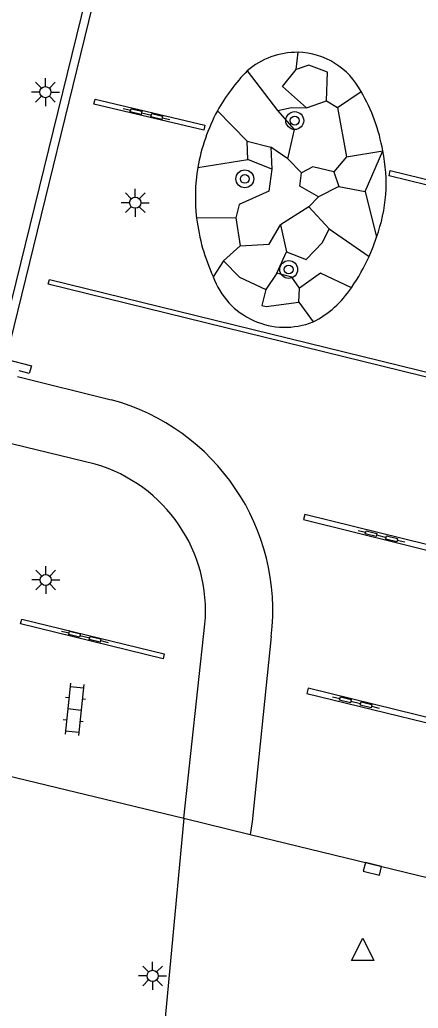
# Model space of a CAD drawing. Extents: x 125000 to 129004, y 397500 to 399008.
# Drawn here: x 127678.3 to 127696.12, y 398321.58 to 398365.85 of the extents above; entities that cross this region are included whole.
import ezdxf

# ---------------------------------------------------------------- set-up
doc = ezdxf.new("R2010")
doc.units = 0
for name, color, linetype in [('gg-afsc-muur', 7, 'Continuous'), ('gg-knt-verharding', 7, 'Continuous'), ('gg-knt-verharding nz', 7, 'Continuous'), ('gt-grn-afwateringsgoot', 7, 'Continuous'), ('gt-grn-groengrens', 7, 'Continuous'), ('gt-symb-afwateringsgoot', 7, 'Continuous'), ('gt-symb-boom', 7, 'Continuous'), ('gt-symb-klinker verharding', 7, 'Continuous'), ('gt-symb-kolk', 7, 'Continuous'), ('gt-symb-lichtmast', 7, 'Continuous'), ('gt-symb-waterafsluiter', 7, 'Continuous')]:
    doc.layers.add(name, color=color, linetype=linetype)

# ---------------------------------------------------------------- blocks, each defined once
blk = doc.blocks.new('gt0-BOOM')
at = {"layer": 'gt-symb-boom'}
for radius in [0.4, 0.2]:
    blk.add_circle((0, 0), radius, dxfattribs=at)
blk = doc.blocks.new('gt0-LMAST')
at = {"layer": 'gt-symb-lichtmast'}
for p, q in [((-0.005, 0.246), (-0.005, 0.621)), ((-0.182, 0.173), (-0.447, 0.438)), ((0.172, 0.173), (0.437, 0.438)), ((-0.255, -0.004), (-0.63, -0.004)), ((-0.182, -0.181), (-0.447, -0.446)), ((-0.005, -0.254), (-0.005, -0.629)), ((0.437, -0.446), (0.172, -0.181)), ((0.245, -0.004), (0.62, -0.004))]:
    blk.add_line(p, q, dxfattribs=at)
blk.add_circle((-0.005, -0.004), 0.25, dxfattribs=at)
blk = doc.blocks.new('gt0-AFWGT_1')
at = {"layer": 'gt-symb-afwateringsgoot'}
for p, q in [((-1.076, 0), (-0.726, 0)), ((-0.225, 0), (0.225, 0)), ((0.725, 0), (1.075, 0))]:
    blk.add_line(p, q, dxfattribs=at)
for points in [[(-0.726, 0.075), (-0.225, 0.075), (-0.225, -0.075), (-0.726, -0.075)], [(0.225, 0.075), (0.725, 0.075), (0.725, -0.075), (0.225, -0.075)]]:
    blk.add_lwpolyline(points, close=True, dxfattribs=at)
blk = doc.blocks.new('gt0-KL1')
at = {"layer": 'gt-symb-klinker verharding'}
for p, q in [((-0.5, 0.3), (-0.5, 0.45)), ((0.5, 0.3), (0.5, 0.45)), ((-1.15, 0.3), (1.15, 0.3)), ((-1, -0.3), (-1, 0.3)), ((0, -0.3), (0, 0.3)), ((1, -0.3), (1, 0.3)), ((-1.15, -0.3), (1.15, -0.3)), ((-0.5, -0.45), (-0.5, -0.3)), ((0.5, -0.45), (0.5, -0.3))]:
    blk.add_line(p, q, dxfattribs=at)
blk = doc.blocks.new('gt0-WAFSL')
at = {"layer": 'gt-symb-waterafsluiter'}
for p, q in [((-0.5, -0.333), (0, 0.667)), ((0, 0.667), (0.5, -0.333)), ((0.5, -0.333), (-0.5, -0.333))]:
    blk.add_line(p, q, dxfattribs=at)
blk = doc.blocks.new('gt0-KOLK')
at = {"layer": 'gt-symb-kolk'}
blk.add_lwpolyline([(0, 0), (0.375, 0), (0.375, 0.4), (-0.375, 0.4), (-0.375, 0), (0, 0)], dxfattribs=at)

msp = doc.modelspace()

# ---------------------------------------------------------------- linework, layer by layer
at = {"layer": 'gg-afsc-muur'}
msp.add_line((127677.227, 398350.396), (127681.965, 398369.707), dxfattribs=at)
msp.add_lwpolyline([(127682.258, 398369.381), (127677.674, 398350.654), (127678.819, 398350.345), (127678.725, 398350.009), (127678.269, 398350.127)], dxfattribs=at)
at = {"layer": 'gg-knt-verharding'}
for p, q in [((127678.206, 398349.868), (127682.384, 398348.831)), ((127681.68, 398345.945), (127677.496, 398346.965)), ((127685.645, 398330.094), (127686.586, 398338.779)), ((127676.667, 398332.264), (127685.645, 398330.094)), ((127688.604, 398329.371), (127697.498, 398327.198))]:
    msp.add_line(p, q, dxfattribs=at)
for points in [[(127693.926, 398355.249), (127694.105, 398355.677), (127694.26, 398356.114)], [(127689.547, 398338.225), (127688.703, 398329.931), (127688.604, 398329.371)], [(127685.645, 398330.094), (127683.774, 398310.143), (127683.959, 398310.136)]]:
    msp.add_lwpolyline(points, dxfattribs=at)
for centre, radius, start, end in [((127690.711, 398360.967), 3.423, 89.3814, 130.6578), ((127690.664, 398361.115), 3.276, 27.5093, 88.531), ((127694.666, 398357.556), 8.623, 135.8324, 150.7753), ((127686.771, 398358.645), 7.88, 9.7468, 30.3617), ((127694.788, 398357.691), 8.665, 151.9464, 169.7219), ((127687.659, 398358.53), 7.03, 339.9019, 11.8995), ((127694.145, 398357.928), 7.991, 170.5743, 186.9601), ((127694.954, 398358.019), 8.805, 186.9051, 204.6731), ((127685.946, 398358.833), 8.748, 325.2784, 335.8157), ((127690.163, 398355.485), 3.408, 199.5853, 291.693), ((127689.415, 398356.289), 4.449, 296.8262, 326.7515), ((127679.845, 398339.394), 9.773, 353.1289, 74.9392), ((127679.758, 398339.366), 6.854, 355.0828, 73.71)]:
    msp.add_arc(centre, radius, start, end, dxfattribs=at)
at = {"layer": 'gg-knt-verharding nz'}
msp.add_line((127685.645, 398330.094), (127688.604, 398329.371), dxfattribs=at)
at = {"layer": 'gt-grn-afwateringsgoot'}
for points in [[(127686.587, 398361.128), (127686.536, 398360.904), (127681.62, 398362.071), (127681.671, 398362.295), (127686.587, 398361.128)], [(127702.601, 398357.203), (127702.467, 398356.985), (127694.827, 398358.854), (127694.872, 398359.091), (127702.601, 398357.203)], [(127679.573, 398354.001), (127679.628, 398354.223), (127720.089, 398344.276), (127720.034, 398344.054), (127679.573, 398354.001)], [(127699.763, 398341.295), (127699.817, 398341.522), (127691.046, 398343.692), (127690.992, 398343.465), (127699.763, 398341.295)], [(127678.336, 398338.791), (127678.39, 398339.013), (127684.767, 398337.457), (127684.713, 398337.235), (127678.336, 398338.791)], [(127691.208, 398335.913), (127691.147, 398335.679), (127697.012, 398334.241), (127697.073, 398334.475), (127691.208, 398335.913)]]:
    msp.add_lwpolyline(points, dxfattribs=at)
at = {"layer": 'gt-grn-groengrens'}
for p, q in [((127690.661, 398363.627), (127690.748, 398364.39)), ((127689.847, 398361.779), (127688.481, 398363.564)), ((127692.513, 398361.922), (127693.57, 398362.628)), ((127691.133, 398361.899), (127692.025, 398362.212)), ((127692.025, 398362.212), (127692.513, 398361.922)), ((127688.471, 398360.409), (127687.141, 398361.766)), ((127692.513, 398361.922), (127692.917, 398359.716)), ((127688.502, 398359.591), (127688.471, 398360.409)), ((127688.471, 398360.409), (127689.529, 398360.147)), ((127689.529, 398360.147), (127689.576, 398359.155)), ((127690.298, 398359.624), (127689.529, 398360.147)), ((127692.917, 398359.716), (127694.537, 398359.979)), ((127693.755, 398358.163), (127694.537, 398359.979)), ((127686.262, 398359.237), (127688.502, 398359.591)), ((127689.576, 398359.155), (127688.502, 398359.591)), ((127690.903, 398358.998), (127690.298, 398359.624)), ((127692.917, 398359.716), (127692.345, 398359.037)), ((127692.345, 398359.037), (127692.577, 398358.387)), ((127692.577, 398358.387), (127691.663, 398357.924)), ((127692.577, 398358.387), (127693.755, 398358.163)), ((127691.226, 398357.466), (127691.663, 398357.924)), ((127693.755, 398358.163), (127694.26, 398356.114)), ((127691.226, 398357.466), (127689.961, 398356.66)), ((127692.135, 398356.482), (127691.226, 398357.466)), ((127687.967, 398356.983), (127686.213, 398356.96)), ((127687.967, 398356.983), (127688.162, 398355.723)), ((127689.961, 398356.66), (127690.229, 398355.454)), ((127692.135, 398356.482), (127693.926, 398355.249)), ((127688.162, 398355.723), (127687.42, 398355.058)), ((127689.796, 398354.507), (127690.229, 398355.454)), ((127687.42, 398355.058), (127686.953, 398354.343)), ((127689.796, 398354.507), (127689.311, 398353.762)), ((127690.791, 398353.196), (127690.818, 398353.829)), ((127690.791, 398353.196), (127691.423, 398352.319))]:
    msp.add_line(p, q, dxfattribs=at)
for points in [[(127691.133, 398361.899), (127690.057, 398362.865), (127690.661, 398363.627)], [(127692.025, 398362.212), (127692.061, 398363.493), (127691.235, 398363.819), (127690.661, 398363.627)], [(127689.847, 398361.779), (127690.449, 398361.922), (127691.133, 398361.899)], [(127690.298, 398359.624), (127690.591, 398360.93), (127689.847, 398361.779)], [(127689.576, 398359.155), (127689.437, 398358.166), (127688.12, 398357.58), (127687.967, 398356.983)], [(127692.345, 398359.037), (127691.411, 398359.263), (127690.903, 398358.998)], [(127691.663, 398357.924), (127690.825, 398358.392), (127690.903, 398358.998)], [(127688.162, 398355.723), (127689.455, 398355.793), (127689.961, 398356.66)], [(127690.229, 398355.454), (127691.119, 398355.107), (127691.84, 398355.871), (127692.135, 398356.482)], [(127687.42, 398355.058), (127688.137, 398354.328), (127689.311, 398353.762)], [(127690.818, 398353.829), (127690.464, 398354.322), (127689.796, 398354.507)], [(127693.136, 398353.85), (127691.75, 398354.506), (127690.818, 398353.829)], [(127689.311, 398353.762), (127689.125, 398353.056), (127689.319, 398353.011), (127690.791, 398353.196)]]:
    msp.add_lwpolyline(points, dxfattribs=at)

# ---------------------------------------------------------------- block references
at = {"layer": 'gt-symb-afwateringsgoot'}
for p, xscale, yscale, rotation in [((127683.97, 398361.624), 1.0000449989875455, 1.0000449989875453, -13.355340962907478), ((127694.476, 398342.722), 1.0000378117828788, 1.0000378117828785, -13.900759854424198), ((127681.212, 398338.218), 0.9999258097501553, 0.9999258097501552, -13.754822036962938), ((127693.329, 398335.28), 0.9998936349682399, 0.9998936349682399, -13.777397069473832)]:
    msp.add_blockref('gt0-AFWGT_1', p, dxfattribs=dict(at, xscale=xscale, yscale=yscale, rotation=rotation))
at = {"layer": 'gt-symb-boom'}
for p in [(127690.602, 398361.332), (127688.368, 398358.723), (127690.331, 398354.664)]:
    msp.add_blockref('gt0-BOOM', p, dxfattribs=at)
at = {"layer": 'gt-symb-klinker verharding', "rotation": -96.08700833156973}
msp.add_blockref('gt0-KL1', (127680.748, 398334.97), dxfattribs=at)
at = {"layer": 'gt-symb-kolk', "rotation": 166.25537044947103}
msp.add_blockref('gt0-KOLK', (127694.124, 398328.021), dxfattribs=at)
at = {"layer": 'gt-symb-lichtmast'}
for p in [(127679.453, 398362.609), (127683.471, 398357.657), (127679.467, 398340.766), (127684.249, 398323.036)]:
    msp.add_blockref('gt0-LMAST', p, dxfattribs=at)
at = {"layer": 'gt-symb-waterafsluiter'}
msp.add_blockref('gt0-WAFSL', (127693.646, 398324.048), dxfattribs=at)

doc.saveas('drawing.dxf')
